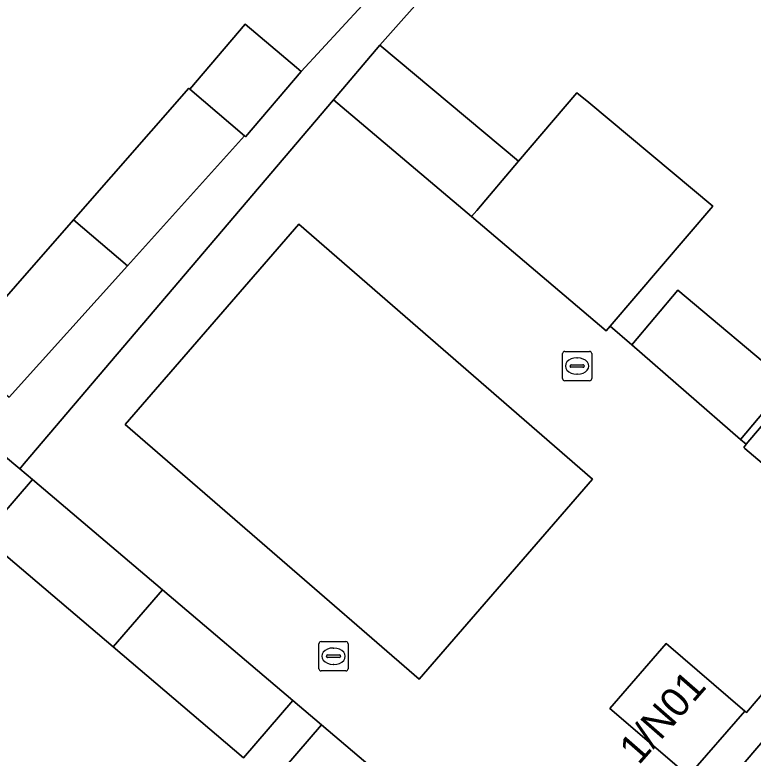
# Model space of a CAD drawing. Extents: x 162523 to 163266, y 381230 to 382050.
# Drawn here: x 163089.07 to 163114.31, y 381611.91 to 381637.18 of the extents above; entities that cross this region are included whole.
import ezdxf

# ---------------------------------------------------------------- set-up
doc = ezdxf.new("R2010")
doc.units = 0
for name, color, linetype in [('IMGEO_Erf', 7, 'Continuous'), ('IMGEO_Kolk', 7, 'Continuous'), ('IMGEO_Pand', 7, 'Continuous'), ('IMGEO_Pand_nummerreeks', 7, 'Continuous'), ('IMGEO_Rijbaan_lokaal_open', 7, 'Continuous'), ('IMGEO_Terreindeel_open', 7, 'Continuous'), ('IMGEO_Voetpad_open', 7, 'Continuous')]:
    doc.layers.add(name, color=color, linetype=linetype)

msp = doc.modelspace()

# ---------------------------------------------------------------- linework, layer by layer
at = {"layer": 'IMGEO_Erf'}
msp.add_lwpolyline([(163126.994, 381628.455), (163122.248, 381632.479), (163117.702, 381636.334), (163113.155, 381640.188), (163111.661, 381638.433), (163107.047, 381642.345), (163101.543, 381636.141), (163106.289, 381632.182), (163108.281, 381634.52), (163108.335, 381634.475), (163108.685, 381634.183), (163112.927, 381630.644), (163109.418, 381626.539), (163110.156, 381625.898), (163111.734, 381627.773), (163115.503, 381624.601), (163113.878, 381622.67), (163114.07, 381622.503), (163115.609, 381624.322), (163115.668, 381624.271), (163115.77, 381624.185), (163120.125, 381620.494)], close=True, dxfattribs=at)
for points in [[(163087.104, 381625.645), (163091.08, 381630.179), (163095.017, 381634.669), (163095.049, 381634.642), (163096.942, 381636.864), (163098.698, 381635.381), (163098.862, 381635.242), (163100.936, 381637.501)], [(163097.868, 381610.958), (163099.549, 381612.918), (163098.571, 381613.747), (163096.891, 381611.789), (163092.432, 381615.58), (163087.991, 381619.356), (163089.671, 381621.295), (163089.235, 381621.665), (163088.678, 381622.137)]]:
    msp.add_lwpolyline(points, dxfattribs=at)
at = {"layer": 'IMGEO_Kolk'}
for p, q in [((163107.788, 381624.751), (163107.788, 381625.603)), ((163107.863, 381625.677), (163108.715, 381625.677)), ((163108.276, 381625.457), (163108.301, 381625.457)), ((163108.789, 381625.603), (163108.789, 381624.751)), ((163108.047, 381625.171), (163108.047, 381625.183)), ((163108.09, 381625.22), (163108.488, 381625.22)), ((163108.531, 381625.183), (163108.531, 381625.171)), ((163108.485, 381625.134), (163108.087, 381625.134)), ((163108.715, 381624.677), (163107.863, 381624.677)), ((163108.299, 381624.897), (163108.274, 381624.897)), ((163099.461, 381614.834), (163099.461, 381615.686)), ((163099.536, 381615.76), (163100.388, 381615.76)), ((163100.462, 381615.686), (163100.462, 381614.834)), ((163099.949, 381615.54), (163099.974, 381615.54)), ((163099.72, 381615.254), (163099.72, 381615.266)), ((163100.158, 381615.217), (163099.76, 381615.217)), ((163099.763, 381615.303), (163100.161, 381615.303)), ((163100.204, 381615.266), (163100.204, 381615.254)), ((163099.972, 381614.98), (163099.947, 381614.98)), ((163100.388, 381614.76), (163099.536, 381614.76))]:
    msp.add_line(p, q, dxfattribs=at)
for points in [[(163107.788, 381624.751), (163107.788, 381625.603)], [(163107.863, 381625.677), (163108.715, 381625.677)], [(163108.789, 381625.603), (163108.789, 381624.751)], [(163108.715, 381624.677), (163107.863, 381624.677)], [(163099.461, 381614.834), (163099.461, 381615.686)], [(163099.536, 381615.76), (163100.388, 381615.76)], [(163100.462, 381615.686), (163100.462, 381614.834)], [(163100.388, 381614.76), (163099.536, 381614.76)]]:
    msp.add_lwpolyline(points, dxfattribs=at)
for centre, radius, start, end in [((163107.865, 381625.601), 0.0765, 91.552, 178.448), ((163107.865, 381625.601), 0.0765, 91.552, 178.448), ((163108.713, 381625.601), 0.0765, 1.552, 88.448), ((163108.713, 381625.601), 0.0765, 1.552, 88.448), ((163108.087, 381625.18), 0.0403, 85.8775, 175.7526), ((163108.492, 381625.182), 0.0386, 1.7309, 96.639), ((163108.084, 381625.17), 0.0366, 178.938, 274.7102), ((163108.488, 381625.177), 0.043, 264.8664, 352.4533), ((163107.865, 381624.753), 0.0765, 181.552, 268.448), ((163107.865, 381624.753), 0.0765, 181.552, 268.448), ((163108.713, 381624.753), 0.0765, 271.552, 358.448), ((163108.713, 381624.753), 0.0765, 271.552, 358.448), ((163099.538, 381615.684), 0.0765, 91.552, 178.448), ((163099.538, 381615.684), 0.0765, 91.552, 178.448), ((163100.386, 381615.684), 0.0765, 1.552, 88.448), ((163100.386, 381615.684), 0.0765, 1.552, 88.448), ((163099.76, 381615.263), 0.0403, 85.8775, 175.7526), ((163099.757, 381615.253), 0.0366, 178.938, 274.7102), ((163100.161, 381615.26), 0.043, 264.8664, 352.4533), ((163100.165, 381615.265), 0.0386, 1.7309, 96.639), ((163099.538, 381614.836), 0.0765, 181.552, 268.448), ((163099.538, 381614.836), 0.0765, 181.552, 268.448), ((163100.386, 381614.836), 0.0765, 271.552, 358.448), ((163100.386, 381614.836), 0.0765, 271.552, 358.448)]:
    msp.add_arc(centre, radius, start, end, dxfattribs=at)
for centre, major_axis, ratio, start_param, end_param in [((163108.275, 381625.177), (-0.387, 0.002), 0.722429, 4.712389, 7.853982), ((163108.3, 381625.177), (-0.39, 0.002), 0.717154, 1.570796, 4.712389), ((163099.948, 381615.26), (-0.387, 0.002), 0.722429, 4.712389, 7.853982), ((163099.973, 381615.26), (-0.39, 0.002), 0.717154, 1.570796, 4.712389)]:
    msp.add_ellipse(centre, major_axis=major_axis, ratio=ratio, start_param=start_param, end_param=end_param, dxfattribs=at)
at = {"layer": 'IMGEO_Pand'}
for points in [[(163095.049, 381634.642), (163096.919, 381633.042), (163096.958, 381633.008), (163098.862, 381635.242), (163098.698, 381635.381), (163096.942, 381636.864)], [(163101.543, 381636.141), (163099.963, 381634.278), (163104.674, 381630.285), (163104.855, 381630.497), (163106.289, 381632.182)], [(163096.919, 381633.042), (163095.049, 381634.642), (163095.017, 381634.669), (163091.08, 381630.179), (163092.92, 381628.605)], [(163112.927, 381630.644), (163108.685, 381634.183), (163108.335, 381634.475), (163108.281, 381634.52), (163106.289, 381632.182), (163104.855, 381630.497), (163104.674, 381630.285), (163109.282, 381626.38), (163109.418, 381626.539)], [(163092.92, 381628.605), (163091.08, 381630.179), (163087.104, 381625.645), (163088.877, 381624.118)], [(163111.734, 381627.773), (163110.156, 381625.898), (163113.878, 381622.67), (163115.503, 381624.601)], [(163114.07, 381622.503), (163113.981, 381622.397), (163114.019, 381622.365), (163118.49, 381618.575), (163118.54, 381618.634), (163119.851, 381620.176), (163120.125, 381620.494), (163115.77, 381624.185), (163115.668, 381624.271), (163115.609, 381624.322)], [(163089.671, 381621.295), (163087.991, 381619.356), (163092.432, 381615.58), (163094.117, 381617.524)], [(163094.117, 381617.524), (163092.432, 381615.58), (163096.891, 381611.789), (163098.571, 381613.747)], [(163111.33, 381615.699), (163109.411, 381613.473), (163112.09, 381611.171), (163114.025, 381613.384)], [(163099.549, 381612.918), (163097.868, 381610.958), (163099.064, 381609.942), (163096.75, 381607.231), (163099.115, 381605.22), (163101.429, 381607.931), (163103.109, 381609.899)]]:
    msp.add_lwpolyline(points, close=True, dxfattribs=at)
at = {"layer": 'IMGEO_Rijbaan_lokaal_open'}
msp.add_lwpolyline([(163132.165, 381632.896), (163128.15, 381628.189), (163104.292, 381600.236), (163095.764, 381590.164), (163092.597, 381586.434), (163094.926, 381584.429), (163098.683, 381588.84), (163107.388, 381599.046), (163130.534, 381626.243)], dxfattribs=at)
at = {"layer": 'IMGEO_Terreindeel_open'}
msp.add_lwpolyline([(163102.887, 381614.472), (163108.816, 381621.31), (163098.774, 381630.031), (163092.839, 381623.185)], close=True, dxfattribs=at)
at = {"layer": 'IMGEO_Voetpad_open'}
for points in [[(163088.678, 381622.137), (163089.235, 381621.665), (163089.392, 381621.85), (163099.963, 381634.278), (163101.543, 381636.141), (163107.047, 381642.345), (163108.538, 381644.103), (163113.013, 381649.38), (163113.665, 381650.148), (163112.531, 381651.11), (163111.672, 381650.101), (163108.663, 381646.565), (163105.64, 381643.014), (163104.793, 381642.019), (163103.94, 381641.027), (163100.936, 381637.501), (163098.862, 381635.242), (163096.958, 381633.008), (163096.919, 381633.042), (163092.92, 381628.605), (163088.877, 381624.118)], [(163112.09, 381611.171), (163109.411, 381613.473), (163111.33, 381615.699), (163114.025, 381613.384), (163114.08, 381613.341), (163114.738, 381614.111), (163118.49, 381618.575), (163114.019, 381622.365), (163113.981, 381622.397), (163114.07, 381622.503), (163113.878, 381622.67), (163110.156, 381625.898), (163109.418, 381626.539), (163109.282, 381626.38), (163104.674, 381630.285), (163099.963, 381634.278), (163089.392, 381621.85), (163089.235, 381621.665), (163089.671, 381621.295), (163094.117, 381617.524), (163098.571, 381613.747), (163099.549, 381612.918), (163103.109, 381609.899)], [(163132.812, 381633.934), (163132.115, 381634.496), (163131.468, 381633.733), (163126.994, 381628.455), (163120.125, 381620.494), (163119.851, 381620.176), (163118.54, 381618.634), (163118.49, 381618.575), (163114.738, 381614.111), (163114.08, 381613.341), (163114.025, 381613.384), (163112.09, 381611.171), (163112.165, 381611.1), (163111.782, 381610.652), (163107.768, 381606.007), (163106.042, 381604.009), (163096.272, 381592.43), (163091.782, 381587.15), (163092.597, 381586.434), (163095.764, 381590.164), (163104.292, 381600.236), (163128.15, 381628.189)]]:
    msp.add_lwpolyline(points, dxfattribs=at)
msp.add_lwpolyline([(163102.887, 381614.472), (163092.839, 381623.185), (163098.774, 381630.031), (163108.816, 381621.31)], close=True, dxfattribs=at)

# ---------------------------------------------------------------- texts
at = {"layer": 'IMGEO_Pand_nummerreeks'}
msp.add_text('1/N01', height=1, rotation=48.8342, dxfattribs=at).set_placement((163110.397, 381611.514))

doc.saveas('drawing.dxf')
